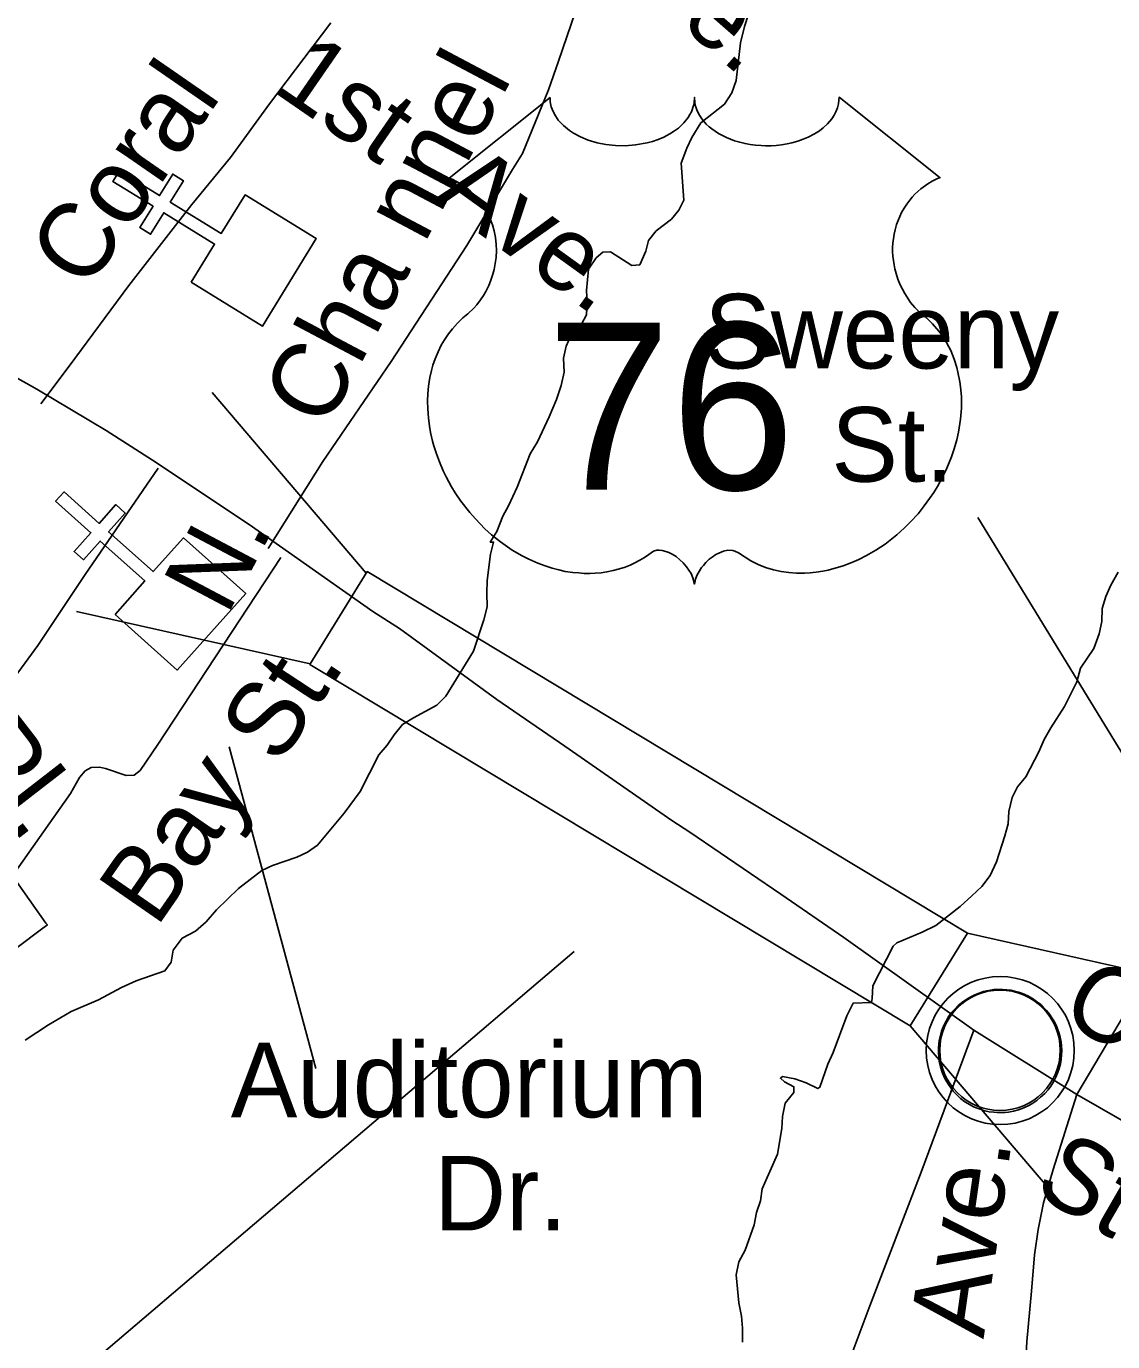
# Model space of a CAD drawing. Extents: x 2290055 to 2389491, y 66597 to 237875.
# Drawn here: x 2362756 to 2364140, y 168633 to 170309 of the extents above; entities that cross this region are included whole.
import ezdxf

# ---------------------------------------------------------------- set-up
doc = ezdxf.new("R2010")
doc.units = 0
for name, color, linetype in [('Exist Civil Demographics Community CELL', 7, 'Continuous'), ('Exist Cultural Church CELL', 7, 'Continuous'), ('Exist Hydrographic Island Shore', 7, 'Continuous'), ('Exist Hydrographic River Shore', 7, 'Continuous'), ('Exist Road Non-System Type 51', 7, 'Continuous'), ('Exist Road Non-System Type 51 Label', 7, 'Continuous'), ('Exist Road Primary US Attributed', 7, 'Continuous'), ('Exist Road Primary US Shield CELL', 7, 'Continuous'), ('Exist Road Primary US Shield Number Label', 7, 'Continuous'), ('Exist Road Primary US Structure Standard Bridge CELL', 7, 'Continuous'), ('Exist Road Primary US Structure Standard Bridge Number Label', 7, 'Continuous'), ('Exist Road Secondary Type 51 Attributed', 7, 'Continuous')]:
    doc.layers.add(name, color=color, linetype=linetype)

msp = doc.modelspace()

# ---------------------------------------------------------------- linework, layer by layer
at = {"layer": 'Exist Civil Demographics Community CELL'}
msp.add_lwpolyline([(2363919.1, 169016.5), (2363920.1, 169022.1), (2363921.8, 169028.7), (2363924.8, 169035.9), (2363927.7, 169041.6), (2363931, 169047.4), (2363934.8, 169052.5), (2363938.7, 169056.8), (2363943.3, 169061.4), (2363948.9, 169066), (2363954.3, 169069.7), (2363959.2, 169072.6), (2363964.2, 169075), (2363969.7, 169077.3), (2363975.3, 169079.1), (2363979.6, 169080.3), (2363984.5, 169081), (2363988.6, 169081.7), (2363995, 169082), (2363999.4, 169081.9), (2364005.1, 169081.6), (2364010, 169080.9), (2364014.9, 169079.9), (2364019.9, 169078.5), (2364025.1, 169076.6), (2364031.7, 169073.7), (2364038, 169070.2), (2364043, 169066.6), (2364048.2, 169062.6), (2364051.5, 169059.5), (2364055.6, 169055.1), (2364059.5, 169050.4), (2364062.6, 169045.8), (2364065.7, 169040.8), (2364068.2, 169035.6), (2364070.2, 169030.6), (2364071.8, 169025.6), (2364073, 169021), (2364074.1, 169014.9), (2364074.8, 169010.3), (2364075, 169004.3), (2364074.8, 168998.5), (2364074.3, 168992.8), (2364073.3, 168987.3), (2364071.7, 168981.1), (2364069.8, 168975.3), (2364067.5, 168970.2), (2364064.4, 168964.2), (2364061.1, 168958.9), (2364057.6, 168954.2), (2364053.4, 168949.5), (2364048.1, 168944.5), (2364043.1, 168940.4), (2364038.1, 168936.9), (2364033.8, 168934.4), (2364026.9, 168931.2), (2364019.8, 168928.5), (2364013.8, 168927), (2364007.2, 168925.7), (2364002.8, 168925.3), (2363998.3, 168925), (2363992.7, 168925), (2363988.5, 168925.4), (2363982.8, 168926.1), (2363976.9, 168927.4), (2363972.3, 168928.8), (2363967.2, 168930.6), (2363962.6, 168932.6), (2363958.6, 168934.9), (2363951.8, 168938.9), (2363946.3, 168943.2), (2363941.3, 168947.7), (2363936.9, 168952.5), (2363933.7, 168956.5), (2363930.7, 168960.7), (2363926.6, 168967.8), (2363924.9, 168971.3), (2363923.2, 168975.3), (2363920.6, 168983.5), (2363919.1, 168990.6), (2363918.4, 168995.7), (2363918, 169002.1), (2363918, 169006.8), (2363918.5, 169013.2)], close=True, dxfattribs=at)
for centre, radius in [((2363996.7, 169004.1), 94.3), ((2363996.4, 169004.4), 76.7)]:
    msp.add_circle(centre, radius, dxfattribs=at)
at = {"layer": 'Exist Cultural Church CELL'}
for points in [[(2362966.5, 169982.8), (2362996.2, 170031.3), (2362931.4, 170071.2), (2362914.6, 170043.9), (2362901, 170052.3), (2362917.8, 170079.6), (2362866.5, 170111.1), (2362874.9, 170124.7), (2362926.1, 170093.2), (2362942.9, 170120.5), (2362956.5, 170112.1), (2362939.8, 170084.8), (2363004.6, 170045), (2363034.9, 170094), (2363125.6, 170038.3), (2363057.2, 169927)], [(2362869.4, 169559.7), (2362907.2, 169602.3), (2362850.5, 169653), (2362829.1, 169629.2), (2362817.2, 169639.8), (2362838.6, 169663.7), (2362793.7, 169703.8), (2362804.4, 169715.7), (2362849.3, 169675.6), (2362870.6, 169699.5), (2362882.5, 169688.8), (2362861.2, 169665), (2362917.9, 169614.2), (2362956.4, 169657.1), (2363035.8, 169586.1), (2362948.7, 169488.8)]]:
    msp.add_lwpolyline(points, close=True, dxfattribs=at)
at = {"layer": 'Exist Hydrographic Island Shore'}
for points in [[(2363660.2, 168718.6), (2363664, 168734.8), (2363672, 168750), (2363683.2, 168782), (2363686.5, 168797.8), (2363691.2, 168812.5), (2363693.5, 168827.9), (2363713.2, 168872.2), (2363718.7, 168904.8), (2363719.5, 168919.9), (2363723, 168936.9), (2363734, 168950.6), (2363734, 168958), (2363722, 168964.2), (2363716.7, 168968.7), (2363719.5, 168970.9), (2363735.2, 168968.2), (2363749.5, 168963), (2363764.2, 168955.7), (2363767, 168957.4), (2363777, 168986.8), (2363784, 169001.6), (2363801.2, 169048.5), (2363809.5, 169064.6), (2363832.7, 169065.3), (2363833.7, 169070.2), (2363834.5, 169086.4), (2363860.5, 169136.9), (2363865, 169141.5), (2363897.2, 169155), (2363914.7, 169163.4), (2363945.5, 169187.4), (2363960.5, 169201.1), (2363973.2, 169212.9), (2363984, 169227), (2363992, 169244.3), (2364002.7, 169277.8), (2364006.7, 169292.9), (2364007.5, 169308.7), (2364012, 169326.6), (2364018.7, 169339.9), (2364029.5, 169352.6), (2364046, 169384.4), (2364052.7, 169400.1), (2364061, 169415.1), (2364078.7, 169442.3), (2364094.2, 169473.9), (2364099, 169491), (2364116, 169516.3), (2364122.7, 169534.8), (2364126.2, 169550.5), (2364126.7, 169567.1), (2364131, 169582.6), (2364137.7, 169597), (2364146.7, 169613.4)], [(2363668.5, 168632.7), (2363668.5, 168650.5), (2363667, 168665.9), (2363664, 168682.8), (2363660.2, 168718.6)]]:
    msp.add_lwpolyline(points, dxfattribs=at)
at = {"layer": 'Exist Hydrographic River Shore'}
msp.add_lwpolyline([(2363676.2, 170324.4), (2363671, 170308.5), (2363666, 170287.9), (2363660.2, 170239.8), (2363654.7, 170224), (2363645.7, 170209.7), (2363615.2, 170185.7), (2363604, 170167.3), (2363597.5, 170153.6), (2363590.2, 170134.3), (2363593.7, 170087.3), (2363587.5, 170074.5), (2363578, 170063.2), (2363558.7, 170048.2), (2363548.7, 170036.1), (2363545.5, 170022.4), (2363537.7, 170004.9), (2363527.5, 170003.9), (2363500.2, 170021.3), (2363490.5, 170021.2), (2363482, 170013.8), (2363472.5, 169999.3), (2363470, 169972.3), (2363470.7, 169957.1), (2363469.7, 169941.1), (2363463.5, 169929.3), (2363451.2, 169917.3), (2363443.7, 169901.3), (2363440.7, 169886), (2363441.5, 169868.2), (2363437.5, 169851.4), (2363431.5, 169833.3), (2363422.2, 169811.1), (2363407.2, 169779.3), (2363398, 169764), (2363381.5, 169721.9), (2363370.5, 169697.8), (2363363.2, 169684.6), (2363355.5, 169665.3), (2363347.2, 169651.7), (2363351.5, 169651.8), (2363347.7, 169636.5), (2363343.5, 169602.8), (2363343, 169586.8), (2363343.5, 169569.2), (2363339.2, 169552.6), (2363326, 169513), (2363290.7, 169455.7), (2363279, 169444), (2363249.5, 169428.1), (2363235.5, 169419.2), (2363224.7, 169406.3), (2363216, 169392.9), (2363205.5, 169380.9), (2363181.7, 169334.1), (2363161.2, 169306.4), (2363127.2, 169265.7), (2363114.7, 169256.8), (2363101, 169250.4), (2363070, 169240), (2363056.2, 169233.4), (2363026.5, 169210.4), (2362998.5, 169183.5), (2362985.5, 169168.1), (2362972, 169156.3), (2362955, 169147.2), (2362943.5, 169131.8), (2362940.7, 169116.7), (2362933, 169105.5), (2362896.5, 169092.8), (2362877.7, 169084.2), (2362848.5, 169068.9), (2362813.5, 169053.9), (2362784.5, 169037), (2362755, 169017.2)], dxfattribs=at)
at = {"layer": 'Exist Road Non-System Type 51'}
msp.add_line((2364094.4, 168948.1), (2364409.8, 168766.3), dxfattribs=at)
for points in [[(2363599.6, 170983.2), (2363577.5, 170836.2), (2363564.2, 170767.8), (2363540.2, 170660.8), (2363523.5, 170576.1), (2363510.4, 170509.6), (2363507.3, 170487.5), (2363495.1, 170440.8), (2363477, 170390.2), (2363434.1, 170264.4), (2363421.4, 170227.8), (2363388.5, 170146.7), (2363375.6, 170126.2), (2363317.4, 170029.7), (2363221.1, 169881.8), (2363134, 169754.3), (2363064.5, 169643.5)], [(2363144, 170313), (2363109.7, 170267.6), (2363066, 170209.8), (2363016.5, 170141.8), (2362967.1, 170081.8), (2362887.1, 169978.5), (2362811.1, 169875.7), (2362774.9, 169828)], [(2362924.2, 169746), (2362831.5, 169610.3), (2362771, 169520), (2362716.2, 169445.6), (2362689.3, 169412.7), (2362672.1, 169390), (2362637.7, 169356.5)], [(2363080.7, 169632), (2362924.1, 169393.8), (2362901.4, 169361), (2362893.8, 169354.8), (2362883.6, 169354.4), (2362857.3, 169363.2), (2362849.4, 169364.9), (2362839.2, 169364.5), (2362831.5, 169360.2), (2362824, 169352.1), (2362812.6, 169331.6), (2362738.7, 169226.6)], [(2362738.7, 169226.6), (2362781.1, 169166.2), (2362783.2, 169164.3), (2362777.4, 169159.9), (2362670.6, 169079.8), (2362604.3, 169031.2), (2362552, 168993.1), (2362489.9, 168944.6), (2362437.3, 168904.5), (2362224.4, 168728)], [(2364094.4, 168948.1), (2364064.1, 168852.7), (2364051.6, 168810.2), (2364045.1, 168776.2), (2364040.5, 168743.8), (2364036.4, 168697.7), (2364030.7, 168633.5), (2364026.2, 168549.3), (2364025.1, 168527.2), (2364021.6, 168507.1), (2364016.7, 168482.9)]]:
    msp.add_lwpolyline(points, dxfattribs=at)
at = {"layer": 'Exist Road Non-System Type 51 Label'}
for points in [[(2363968.3, 169683.1), (2364181.8, 169334)], [(2363124.9, 168981.4), (2363014.6, 169391)]]:
    msp.add_lwpolyline(points, dxfattribs=at)
at = {"layer": 'Exist Road Primary US Attributed'}
for points in [[(2360724.5, 171261.4), (2360880.8, 171150.8), (2361003.2, 171064.3), (2361149.2, 170961.4), (2361291.9, 170862.1), (2361469, 170739.3), (2361623, 170630.7), (2361756.7, 170538.5), (2361841.3, 170478.1), (2362001.9, 170364.7), (2362172.5, 170245.6), (2362293, 170162.5), (2362475.8, 170033.5), (2362638.8, 169920.1), (2362769.7, 169846.4), (2362858, 169794), (2362917.1, 169756.2), (2363040.4, 169674), (2363197.7, 169563.4), (2363231.7, 169541.7), (2363355.5, 169451.4), (2363442.4, 169391.9), (2363578.5, 169297)], [(2363578.5, 169297), (2363601.6, 169282.3), (2363717.4, 169203.4), (2363797.7, 169148.1), (2363963, 169030)], [(2363963, 169030), (2363895.9, 168849.1), (2363830.7, 168679), (2363791.1, 168573.7)]]:
    msp.add_lwpolyline(points, dxfattribs=at)
at = {"layer": 'Exist Road Primary US Shield CELL'}
msp.add_lwpolyline([(2363423.4, 170217.9), (2363423.7, 170212.6), (2363425, 170206.3), (2363426, 170203), (2363428.9, 170196.8), (2363433.8, 170189.4), (2363440.6, 170182.2), (2363448.3, 170175.9), (2363453.4, 170172.6), (2363462.2, 170167.9), (2363472.1, 170163.7), (2363483.2, 170160.5), (2363494.6, 170158.2), (2363506.9, 170156.8), (2363519.2, 170156.6), (2363532.4, 170157.6), (2363547, 170160.4), (2363553.7, 170162.2), (2363561.2, 170164.7), (2363568.2, 170167.6), (2363575.9, 170171.7), (2363582, 170175.7), (2363586.9, 170179.2), (2363593.7, 170185.7), (2363599.1, 170192.5), (2363601.4, 170196.3), (2363603.4, 170199.9), (2363606.1, 170207.7), (2363606.8, 170211.1), (2363607.4, 170218.2), (2363607.8, 170212.2), (2363608.4, 170208.5), (2363609.4, 170204.9), (2363610.9, 170201), (2363613.7, 170195.5), (2363616.7, 170191), (2363622.4, 170184.2), (2363626, 170180.9), (2363629.3, 170178.2), (2363638, 170172.2), (2363648.2, 170167), (2363653.2, 170164.8), (2363658.4, 170163), (2363664.9, 170161), (2363671.7, 170159.4), (2363678.4, 170158.3), (2363685.2, 170157.3), (2363692.2, 170156.8), (2363697.9, 170156.6), (2363704.9, 170156.7), (2363711.3, 170157.1), (2363718, 170157.8), (2363725.2, 170159.1), (2363731.1, 170160.3), (2363738.8, 170162.4), (2363745.8, 170164.9), (2363752, 170167.6), (2363760, 170171.7), (2363766.4, 170175.8), (2363771.1, 170179.6), (2363776.7, 170184.7), (2363782.1, 170190.9), (2363785.2, 170195.4), (2363787.4, 170200), (2363789.4, 170204.9), (2363790.7, 170210), (2363791.3, 170214.5), (2363791.4, 170218.4), (2363920, 170115.9), (2363917, 170114.7), (2363910, 170111.3), (2363904.4, 170108.1), (2363895.6, 170101.8), (2363891.8, 170098.4), (2363888, 170094.8), (2363884.5, 170091), (2363881.4, 170087.5), (2363877.7, 170082.3), (2363874.4, 170077.1), (2363871.1, 170071.4), (2363868.7, 170066.5), (2363864.8, 170056.2), (2363862.9, 170049.6), (2363861.6, 170044.1), (2363860.1, 170032.6), (2363859.7, 170027.1), (2363859.7, 170021.7), (2363860, 170016), (2363860.6, 170010.6), (2363861.6, 170004.9), (2363862.5, 169999.9), (2363864.1, 169993.7), (2363866.4, 169986.6), (2363869.2, 169979.6), (2363875, 169968.5), (2363882.6, 169957.1), (2363888, 169950.7), (2363893.3, 169945.2), (2363901.2, 169938.5), (2363905.5, 169934.7), (2363910.5, 169929.8), (2363918.5, 169920.5), (2363921.8, 169916), (2363925.1, 169911.1), (2363928.1, 169906), (2363931.2, 169900.5), (2363933.6, 169895.8), (2363938.1, 169884.7), (2363941.4, 169874), (2363942.9, 169868.4), (2363945.3, 169855.8), (2363946.2, 169849.6), (2363947.2, 169837.2), (2363947.3, 169822.3), (2363946.1, 169808.2), (2363943.5, 169791.7), (2363941.3, 169781.8), (2363937.9, 169770.4), (2363934.6, 169760.4), (2363928.7, 169745.8), (2363923.5, 169735.1), (2363916.8, 169722.7), (2363912.1, 169715.1), (2363906.8, 169707.1), (2363900, 169697.8), (2363892.1, 169687.9), (2363882.6, 169677.5), (2363874.9, 169669.8), (2363864.9, 169660.9), (2363858.8, 169655.9), (2363850.2, 169649.3), (2363838.3, 169641.4), (2363826.6, 169634.7), (2363816.7, 169629.6), (2363807.9, 169625.8), (2363796.5, 169621.4), (2363777.5, 169616.2), (2363770.6, 169614.8), (2363762.4, 169613.5), (2363754.7, 169612.8), (2363747.3, 169612.3), (2363737.2, 169612.3), (2363727.3, 169613.1), (2363717.9, 169614.5), (2363708.1, 169616.5), (2363697.8, 169619.5), (2363688.5, 169623.2), (2363679.1, 169627.8), (2363663.2, 169637.9), (2363658.6, 169640.3), (2363656, 169641), (2363649.9, 169641.3), (2363644.1, 169640.1), (2363638.2, 169637.7), (2363634.6, 169635.8), (2363629.9, 169632.7), (2363626.2, 169629.8), (2363621.8, 169625.6), (2363618.8, 169622.1), (2363616.4, 169619.4), (2363612, 169612.3), (2363610.4, 169609), (2363608.7, 169604.6), (2363607.2, 169598.3), (2363605.2, 169606.3), (2363602.9, 169611.6), (2363600.1, 169616.2), (2363597.3, 169620.2), (2363592.8, 169625.4), (2363588.8, 169629.3), (2363583.9, 169633.2), (2363578.7, 169636.3), (2363574.6, 169638.5), (2363570.8, 169639.9), (2363566.2, 169641), (2363562.4, 169641.3), (2363559.3, 169641.3), (2363555, 169640.3), (2363549.2, 169636.1), (2363543.7, 169632.3), (2363537.7, 169628.6), (2363530.5, 169624.8), (2363525.3, 169622.4), (2363519, 169619.9), (2363511.8, 169617.5), (2363503.9, 169615.4), (2363495.7, 169613.8), (2363488.6, 169612.7), (2363480.9, 169612), (2363474, 169611.8), (2363466.8, 169611.9), (2363460, 169612.4), (2363452.2, 169613.1), (2363442.5, 169614.5), (2363434.4, 169616.3), (2363425.9, 169618.6), (2363417.2, 169621.4), (2363407.9, 169624.9), (2363396.2, 169630), (2363388, 169634.2), (2363375.2, 169641.6), (2363360.2, 169652), (2363348.8, 169661.2), (2363340.5, 169668.7), (2363328.3, 169681.2), (2363321.1, 169689.3), (2363309.8, 169703.9), (2363302.6, 169714.4), (2363297.9, 169722.2), (2363291.1, 169734.7), (2363287.3, 169742.5), (2363282.5, 169753.9), (2363278.6, 169764.3), (2363275.4, 169774.2), (2363273.7, 169780.5), (2363271.3, 169791.5), (2363269.8, 169799.3), (2363268.4, 169810), (2363267.6, 169821.4), (2363267.4, 169831.8), (2363267.7, 169840.4), (2363268.7, 169850.5), (2363270.4, 169861.3), (2363272.5, 169870.4), (2363274.3, 169877.1), (2363277, 169885.1), (2363280.7, 169894), (2363284.9, 169902.5), (2363289, 169909.6), (2363294.1, 169917.2), (2363299.1, 169923.6), (2363305.6, 169930.8), (2363312.5, 169937.3), (2363318.7, 169942.4), (2363326.2, 169949.7), (2363330.1, 169954.1), (2363334.7, 169960.3), (2363338.5, 169966), (2363341.4, 169971.1), (2363345.3, 169978.6), (2363347.7, 169984.2), (2363350.6, 169992.9), (2363352.1, 169998.9), (2363353.6, 170006.8), (2363354.6, 170014.1), (2363355, 170023.3), (2363354.8, 170030.9), (2363353.8, 170039.8), (2363352.1, 170048.3), (2363350.1, 170055.8), (2363346.9, 170064.3), (2363344, 170070.5), (2363339.1, 170079), (2363333.6, 170086.8), (2363327.9, 170093.2), (2363322.2, 170098.9), (2363316.8, 170103.1), (2363311.6, 170106.8), (2363305, 170110.8), (2363298.7, 170113.9), (2363294.8, 170115.5)], close=True, dxfattribs=at)
at = {"layer": 'Exist Road Primary US Structure Standard Bridge CELL'}
for p, q in [((2363189.3, 169612), (2362993.1, 169842.2)), ((2363117.7, 169496.5), (2362820.3, 169563.5)), ((2364252.4, 169086.7), (2363955, 169153.7)), ((2364078, 168805.4), (2363881.8, 169035.6))]:
    msp.add_line(p, q, dxfattribs=at)
msp.add_lwpolyline([(2363881.8, 169035.6), (2363117.3, 169496), (2363190.6, 169614.1), (2363955, 169153.7)], close=True, dxfattribs=at)
at = {"layer": 'Exist Road Primary US Structure Standard Bridge Number Label'}
msp.add_line((2363454.1, 169130.1), (2361777.1, 167702), dxfattribs=at)
at = {"layer": 'Exist Road Secondary Type 51 Attributed'}
msp.add_lwpolyline([(2363963, 169030), (2364094.4, 168948.1), (2364193.8, 169116.2), (2364281.9, 169261.4), (2364387.6, 169427.8), (2364511.2, 169638.8), (2364650.2, 169866.5), (2364776.2, 170073.4), (2364903.7, 170284.5), (2365048.6, 170520.3), (2365166.7, 170723.3), (2365299.7, 170944.5), (2365408.5, 171131), (2365519.2, 171319.5), (2365599.8, 171465.9)], dxfattribs=at)

# ---------------------------------------------------------------- texts
at = {"layer": 'Exist Road Non-System Type 51 Label'}
for s, rotation, p in [('Ave.', 318.7427, (2363474.9, 170411.1)), ('1st', 325.3882, (2363068.3, 170227.2)), ('Coral', 55.3318, (2362832.9, 169970)), ('N.    Cha nnel', 62.0817, (2363011.9, 169556.5)), ('Ave.', 324.2385, (2363273.4, 170087.4)), ('St.', 56.677, (2363078.2, 169365.7)), ('Pl.', 307.791, (2362663.9, 169383)), ('Bay', 55.3054, (2362922.1, 169159.3)), ('Oceanic Ave.', 328.4606, (2364069.8, 169047.1)), ('Stone St.', 330.0385, (2364036.4, 168823.4)), ('Ave.', 81.8618, (2363975.4, 168636.1))]:
    msp.add_text(s, height=95, rotation=rotation, dxfattribs=at).set_placement(p)
for s, p in [('Sweeny', (2363619.8, 169872.9)), ('St.', (2363781.6, 169728.7)), ('Auditorium', (2363016.8, 168919.1)), ('Dr.', (2363275.6, 168774.9))]:
    msp.add_text(s, height=95, dxfattribs=at).set_placement(p)
at = {"layer": 'Exist Road Primary US Shield Number Label'}
msp.add_text('76', height=212.5, dxfattribs=at).set_placement((2363419.1, 169718.6))

doc.saveas('drawing.dxf')
